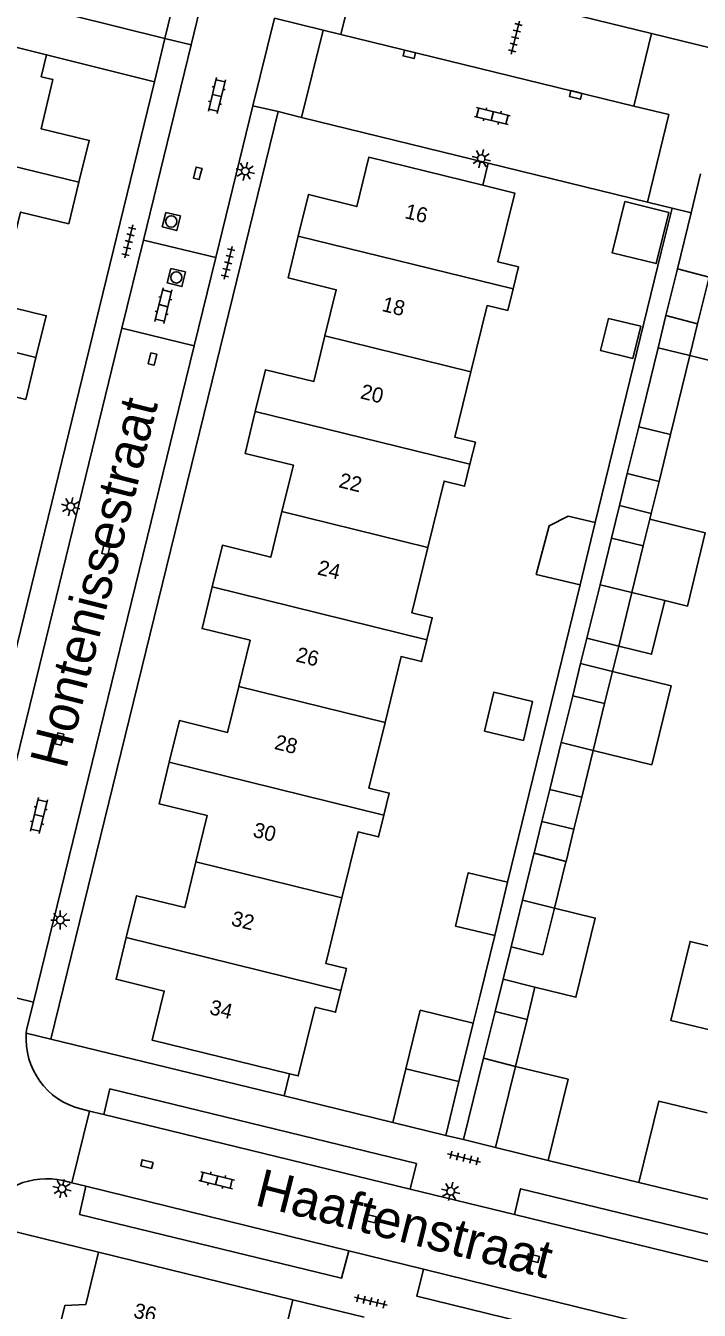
# Model space of a CAD drawing. Extents: x 128000 to 131008, y 398996 to 402500.
# Drawn here: x 128402.8 to 128447.5, y 399403.3 to 399488.6 of the extents above; entities that cross this region are included whole.
import ezdxf

# ---------------------------------------------------------------- set-up
doc = ezdxf.new("R2010")
doc.units = 0
for name, color, linetype in [('gg-afsc-erfafscheiding', 7, 'Continuous'), ('gg-afsc-muur', 7, 'Continuous'), ('gg-anno-huisnummerreeks BGT', 7, 'Continuous'), ('gg-anno-openbare ruimte label', 7, 'Continuous'), ('gg-bbg-bijgebouw', 7, 'Continuous'), ('gg-bbg-gedigitaliseerde bebouwing', 7, 'Continuous'), ('gg-bbg-gedigitaliseerde bijgebouw', 7, 'Continuous'), ('gg-bbg-hoofdgebouw', 7, 'Continuous'), ('gg-bbg-luifel en loopbrug', 7, 'Continuous'), ('gg-bbg-tussenscheiding', 7, 'Continuous'), ('gg-knt-verharding', 7, 'Continuous'), ('gg-knt-verharding nz', 7, 'Continuous'), ('gt-grn-weggrens', 7, 'Continuous'), ('gt-symb-klinker verharding', 7, 'Continuous'), ('gt-symb-kolk', 7, 'Continuous'), ('gt-symb-lichtmast', 7, 'Continuous'), ('gt-symb-rioolschacht', 7, 'Continuous'), ('gt-symb-tegel verharding', 7, 'Continuous')]:
    doc.layers.add(name, color=color, linetype=linetype)

# ---------------------------------------------------------------- blocks, each defined once
blk = doc.blocks.new('gt0-KOLK')
at = {"layer": 'gt-symb-kolk'}
blk.add_lwpolyline([(0, 0), (0.375, 0), (0.375, 0.4), (-0.375, 0.4), (-0.375, 0), (0, 0)], dxfattribs=at)
blk = doc.blocks.new('gt0-LMAST')
at = {"layer": 'gt-symb-lichtmast'}
for p, q in [((-0.182, 0.173), (-0.447, 0.438)), ((-0.005, 0.246), (-0.005, 0.621)), ((0.172, 0.173), (0.437, 0.438)), ((-0.255, -0.004), (-0.63, -0.004)), ((-0.182, -0.181), (-0.447, -0.446)), ((-0.005, -0.254), (-0.005, -0.629)), ((0.437, -0.446), (0.172, -0.181)), ((0.245, -0.004), (0.62, -0.004))]:
    blk.add_line(p, q, dxfattribs=at)
blk.add_circle((-0.005, -0.004), 0.25, dxfattribs=at)
blk = doc.blocks.new('gt0-TEG1')
at = {"layer": 'gt-symb-tegel verharding'}
for p, q in [((-1.125, 0), (1.125, 0)), ((-0.9, -0.25), (-0.9, 0.25)), ((-0.45, -0.25), (-0.45, 0.25)), ((0, -0.25), (0, 0.25)), ((0.45, -0.25), (0.45, 0.25)), ((0.9, -0.25), (0.9, 0.25))]:
    blk.add_line(p, q, dxfattribs=at)
blk = doc.blocks.new('gt0-KL1')
at = {"layer": 'gt-symb-klinker verharding'}
for p, q in [((-1.15, 0.3), (1.15, 0.3)), ((-1, -0.3), (-1, 0.3)), ((-0.5, 0.3), (-0.5, 0.45)), ((0, -0.3), (0, 0.3)), ((0.5, 0.3), (0.5, 0.45)), ((1, -0.3), (1, 0.3)), ((-1.15, -0.3), (1.15, -0.3)), ((-0.5, -0.45), (-0.5, -0.3)), ((0.5, -0.45), (0.5, -0.3))]:
    blk.add_line(p, q, dxfattribs=at)
blk = doc.blocks.new('gt0-RS')
at = {"layer": 'gt-symb-rioolschacht'}
blk.add_lwpolyline([(-0.5, -0.5), (0.5, -0.5), (0.5, 0.5), (-0.5, 0.5)], close=True, dxfattribs=at)
blk.add_circle((0, 0), 0.375, dxfattribs=at)

msp = doc.modelspace()

# ---------------------------------------------------------------- linework, layer by layer
at = {"layer": 'gg-afsc-erfafscheiding'}
for p, q in [((128445.017, 399473.57), (128440.624, 399455.614)), ((128434.808, 399431.727), (128439.614, 399451.468)), ((128432.98, 399424.221), (128433.946, 399428.19)), ((128432.526, 399422.367), (128432.98, 399424.221)), ((128420.317, 399419.002), (128419.957, 399417.528)), ((128419.957, 399417.528), (128427.179, 399415.77))]:
    msp.add_line(p, q, dxfattribs=at)
at = {"layer": 'gg-afsc-muur'}
for p, q in [((128436.013, 399490.132), (128444.363, 399488.084)), ((128444.363, 399488.084), (128448.342, 399487.111)), ((128404.161, 399486.672), (128411.34, 399484.88)), ((128433.154, 399478.006), (128433.515, 399479.48)), ((128433.515, 399479.48), (128444.089, 399476.887)), ((128445.732, 399476.484), (128444.089, 399476.887)), ((128445.017, 399473.57), (128445.732, 399476.484)), ((128437.507, 399413.255), (128443.524, 399411.79)), ((128425.272, 399402.844), (128420.541, 399403.998))]:
    msp.add_line(p, q, dxfattribs=at)
at = {"layer": 'gg-bbg-bijgebouw'}
for p, q in [((128447.63, 399478.76), (128446.996, 399476.175)), ((128431.573, 399418.482), (128432.526, 399422.367)), ((128431.864, 399414.629), (128434.002, 399414.108))]:
    msp.add_line(p, q, dxfattribs=at)
at = {"layer": 'gg-bbg-gedigitaliseerde bebouwing'}
for points in [[(128434.81, 399469.68), (128433.447, 399470.012), (128432.368, 399465.612)], [(128432.368, 399465.612), (128431.303, 399461.269), (128432.661, 399460.936), (128432.304, 399459.48)], [(128432.304, 399459.48), (128431.947, 399458.025), (128430.589, 399458.359), (128429.51, 399453.96)], [(128429.51, 399453.96), (128428.444, 399449.616), (128429.803, 399449.283), (128429.446, 399447.827)], [(128429.446, 399447.827), (128429.089, 399446.372), (128427.73, 399446.706), (128426.659, 399442.339)], [(128426.659, 399442.339), (128425.588, 399437.973), (128426.946, 399437.64), (128426.589, 399436.185)], [(128426.589, 399436.185), (128426.232, 399434.729), (128424.874, 399435.062), (128423.801, 399430.688)], [(128423.801, 399430.688), (128422.729, 399426.32), (128424.09, 399425.99)], [(128450.622, 399426.888), (128446.931, 399427.793), (128445.646, 399422.551), (128449.337, 399421.646)], [(128415.148, 399398.837), (128415.89, 399401.876), (128419.791, 399400.924), (128420.541, 399403.998)]]:
    msp.add_lwpolyline(points, dxfattribs=at)
at = {"layer": 'gg-bbg-gedigitaliseerde bijgebouw'}
for p, q in [((128446.996, 399476.175), (128446.085, 399472.456)), ((128446.085, 399472.456), (128445.323, 399469.348)), ((128447.431, 399468.807), (128448.193, 399471.915)), ((128447.431, 399468.807), (128445.323, 399469.348)), ((128444.799, 399467.211), (128443.514, 399461.97)), ((128446.913, 399466.694), (128444.799, 399467.211)), ((128445.627, 399461.452), (128446.913, 399466.694)), ((128443.514, 399461.97), (128442.753, 399458.862)), ((128444.865, 399458.344), (128445.627, 399461.452)), ((128442.753, 399458.862), (128444.865, 399458.344)), ((128440.624, 399455.614), (128438.823, 399456.041)), ((128440.624, 399455.614), (128439.614, 399451.468)), ((128441.701, 399454.572), (128440.943, 399451.483)), ((128441.701, 399454.572), (128443.817, 399454.053)), ((128443.06, 399450.966), (128443.817, 399454.053)), ((128440.943, 399451.483), (128440.071, 399447.928)), ((128442.185, 399447.394), (128443.06, 399450.966)), ((128440.071, 399447.928), (128442.185, 399447.394)), ((128438.371, 399440.997), (128439.133, 399444.105)), ((128439.133, 399444.105), (128441.252, 399443.588)), ((128440.49, 399440.48), (128441.252, 399443.588)), ((128438.371, 399440.997), (128437.609, 399437.889)), ((128439.728, 399437.372), (128440.49, 399440.48)), ((128437.609, 399437.889), (128439.728, 399437.372)), ((128436.557, 399433.6), (128435.799, 399430.538)), ((128436.568, 399433.644), (128436.557, 399433.6)), ((128438.684, 399433.11), (128436.568, 399433.644)), ((128437.918, 399430.003), (128438.677, 399433.082)), ((128438.684, 399433.11), (128438.677, 399433.082)), ((128434.808, 399431.727), (128433.946, 399428.19)), ((128435.799, 399430.538), (128435.031, 399427.432)), ((128437.153, 399426.896), (128437.918, 399430.003)), ((128437.153, 399426.896), (128435.031, 399427.432)), ((128428.048, 399419.34), (128428.995, 399423.227)), ((128432.526, 399422.367), (128428.995, 399423.227)), ((128433.969, 399423.138), (128433.2, 399420.032)), ((128436.095, 399422.601), (128433.969, 399423.138)), ((128435.329, 399419.494), (128436.095, 399422.601)), ((128433.2, 399420.032), (128431.864, 399414.629)), ((128431.573, 399418.482), (128428.048, 399419.34)), ((128434.002, 399414.108), (128435.329, 399419.494))]:
    msp.add_line(p, q, dxfattribs=at)
for points in [[(128442.594, 399476.919), (128445.507, 399476.203), (128444.673, 399472.804), (128441.759, 399473.519), (128442.594, 399476.919)], [(128441.508, 399469.168), (128443.645, 399468.643), (128443.12, 399466.507), (128440.984, 399467.031), (128441.508, 399469.168)], [(128438.823, 399456.041), (128437.572, 399455.392), (128436.705, 399452.158), (128439.614, 399451.468)], [(128433.27, 399441.749), (128435.856, 399441.136), (128436.469, 399443.722), (128433.883, 399444.335), (128433.27, 399441.749)], [(128434.808, 399431.727), (128432.189, 399432.348), (128431.349, 399428.805), (128433.946, 399428.19)]]:
    msp.add_lwpolyline(points, dxfattribs=at)
at = {"layer": 'gg-bbg-hoofdgebouw'}
for p, q in [((128404.161, 399486.672), (128401.043, 399487.436)), ((128403.804, 399485.215), (128404.161, 399486.672)), ((128435.164, 399471.132), (128434.81, 399469.68)), ((128424.09, 399425.99), (128423.735, 399424.54)), ((128443.524, 399411.79), (128456.15, 399408.7)), ((128407.62, 399407.15), (128420.541, 399403.998))]:
    msp.add_line(p, q, dxfattribs=at)
for points in [[(128403.804, 399485.215), (128404.6, 399485.02), (128403.81, 399481.76), (128407.01, 399480.99), (128406.328, 399478.213)], [(128420.899, 399474.628), (128421.58, 399477.4), (128424.78, 399476.59), (128425.58, 399479.87), (128433.154, 399478.006)], [(128406.328, 399478.213), (128405.65, 399475.45), (128402.45, 399476.23), (128401.701, 399473.18)], [(128433.154, 399478.006), (128435.29, 399477.48), (128434.16, 399472.92), (128435.52, 399472.59), (128435.164, 399471.132)], [(128422.665, 399468), (128423.42, 399471.07), (128420.22, 399471.86), (128420.899, 399474.628)], [(128401.701, 399473.18), (128400.95, 399470.12), (128404.15, 399469.34), (128403.469, 399466.561)], [(128418.039, 399462.975), (128418.72, 399465.76), (128421.92, 399464.97), (128422.665, 399468)], [(128403.469, 399466.561), (128402.79, 399463.79), (128399.59, 399464.57), (128398.841, 399461.518)], [(128419.815, 399456.346), (128420.57, 399459.42), (128417.36, 399460.2), (128418.039, 399462.975)], [(128415.185, 399451.334), (128415.86, 399454.1), (128419.07, 399453.31), (128419.815, 399456.346)], [(128416.95, 399444.728), (128417.7, 399447.79), (128414.51, 399448.57), (128415.185, 399451.334)], [(128412.325, 399439.694), (128413, 399442.46), (128416.2, 399441.67), (128416.95, 399444.728)], [(128414.096, 399433.077), (128414.85, 399436.15), (128411.65, 399436.93), (128412.325, 399439.694)], [(128409.472, 399428.062), (128410.15, 399430.83), (128413.35, 399430.04), (128414.096, 399433.077)], [(128420.317, 399419.002), (128411.19, 399421.23), (128411.99, 399424.49), (128408.79, 399425.28), (128409.472, 399428.062)], [(128423.735, 399424.54), (128423.38, 399423.09), (128422.02, 399423.42), (128420.9, 399418.86), (128420.317, 399419.002)], [(128448.052, 399416.402), (128444.843, 399417.182), (128443.524, 399411.79)], [(128407.62, 399407.15), (128406.78, 399403.69), (128405.38, 399403.61), (128404.814, 399401.292)]]:
    msp.add_lwpolyline(points, dxfattribs=at)
at = {"layer": 'gg-bbg-luifel en loopbrug'}
for p, q in [((128445.323, 399469.348), (128444.799, 399467.211)), ((128447.431, 399468.807), (128446.913, 399466.694)), ((128442.753, 399458.862), (128442.23, 399456.731)), ((128444.865, 399458.344), (128444.345, 399456.216)), ((128442.23, 399456.731), (128441.701, 399454.572)), ((128444.345, 399456.216), (128442.23, 399456.731)), ((128444.249, 399455.823), (128444.345, 399456.216)), ((128443.817, 399454.053), (128444.249, 399455.823)), ((128443.06, 399450.966), (128445.247, 399450.43)), ((128440.071, 399447.928), (128439.657, 399446.239)), ((128442.185, 399447.394), (128441.775, 399445.722)), ((128439.133, 399444.105), (128439.657, 399446.239)), ((128439.657, 399446.239), (128441.775, 399445.722)), ((128441.252, 399443.588), (128441.775, 399445.722)), ((128437.609, 399437.889), (128437.088, 399435.764)), ((128439.207, 399435.246), (128439.728, 399437.372)), ((128437.088, 399435.764), (128436.568, 399433.644)), ((128439.207, 399435.246), (128437.088, 399435.764)), ((128438.684, 399433.11), (128439.207, 399435.246)), ((128435.031, 399427.432), (128434.5, 399425.285)), ((128434.5, 399425.285), (128433.969, 399423.138)), ((128434.5, 399425.285), (128436.624, 399424.749)), ((128436.095, 399422.601), (128436.624, 399424.749)), ((128428.048, 399419.34), (128427.179, 399415.77)), ((128430.698, 399414.913), (128431.573, 399418.482)), ((128427.179, 399415.77), (128430.698, 399414.913)), ((128434.002, 399414.108), (128437.507, 399413.255))]:
    msp.add_line(p, q, dxfattribs=at)
for points in [[(128446.913, 399466.694), (128448.856, 399466.218), (128450.143, 399471.473)], [(128445.247, 399450.43), (128446.751, 399450.062), (128447.941, 399454.918), (128444.249, 399455.823)], [(128442.185, 399447.394), (128444.372, 399446.858), (128445.247, 399450.43)], [(128441.775, 399445.722), (128445.66, 399444.77), (128444.376, 399439.528), (128440.49, 399440.48)], [(128436.624, 399424.749), (128439.344, 399424.083), (128440.631, 399429.338), (128437.918, 399430.003)], [(128435.329, 399419.494), (128438.826, 399418.637), (128437.507, 399413.255)]]:
    msp.add_lwpolyline(points, dxfattribs=at)
at = {"layer": 'gg-bbg-tussenscheiding'}
for p, q in [((128392.055, 399481.706), (128406.328, 399478.213)), ((128420.899, 399474.628), (128435.164, 399471.132)), ((128448.193, 399471.915), (128446.085, 399472.456)), ((128389.197, 399470.064), (128403.469, 399466.561)), ((128422.665, 399468), (128432.368, 399465.612)), ((128418.039, 399462.975), (128432.304, 399459.48)), ((128443.514, 399461.97), (128445.627, 399461.452)), ((128419.815, 399456.346), (128429.51, 399453.96)), ((128415.185, 399451.334), (128429.446, 399447.827)), ((128440.943, 399451.483), (128443.06, 399450.966)), ((128416.95, 399444.728), (128426.659, 399442.339)), ((128438.371, 399440.997), (128440.49, 399440.48)), ((128412.325, 399439.694), (128426.589, 399436.185)), ((128414.096, 399433.077), (128423.801, 399430.688)), ((128437.918, 399430.003), (128435.799, 399430.538)), ((128409.472, 399428.062), (128423.735, 399424.54)), ((128435.329, 399419.494), (128433.2, 399420.032))]:
    msp.add_line(p, q, dxfattribs=at)
at = {"layer": 'gg-knt-verharding'}
for p, q in [((128413.779, 399487.338), (128419.636, 399511.301)), ((128424.911, 399492.855), (128423.723, 399488.014)), ((128412.04, 399487.76), (128405.78, 399489.312)), ((128419.311, 399489.113), (128417.881, 399483.277)), ((128421.121, 399482.515), (128422.55, 399488.3)), ((128422.55, 399488.3), (128423.723, 399488.014)), ((128443.188, 399483.269), (128423.723, 399488.014)), ((128443.188, 399483.269), (128444.363, 399488.084)), ((128410.61, 399474.37), (128413.779, 399487.338)), ((128411.34, 399484.88), (128396.29, 399423.29)), ((128419.55, 399482.9), (128404.46, 399421.3)), ((128417.881, 399483.277), (128415.414, 399473.205)), ((128421.121, 399482.515), (128419.55, 399482.9)), ((128445.52, 399482.7), (128443.188, 399483.269)), ((128444.089, 399476.887), (128445.52, 399482.7)), ((128433.515, 399479.48), (128421.121, 399482.515)), ((128410.61, 399474.37), (128409.181, 399468.525)), ((128410.61, 399474.37), (128415.414, 399473.205)), ((128415.414, 399473.205), (128413.98, 399467.354)), ((128409.181, 399468.525), (128398.526, 399424.93)), ((128413.98, 399467.354), (128409.181, 399468.525)), ((128413.98, 399467.354), (128403.3, 399423.757)), ((128398.526, 399424.93), (128403.3, 399423.757)), ((128404.46, 399421.3), (128419.957, 399417.528)), ((128405.851, 399411.767), (128407.027, 399416.531)), ((128406.458, 399416.67), (128407.027, 399416.531)), ((128407.027, 399416.531), (128407.988, 399416.297)), ((128405.27, 399411.91), (128405.851, 399411.767)), ((128405.851, 399411.767), (128406.781, 399411.539)), ((128435.253, 399409.648), (128428.322, 399411.338)), ((128401.39, 399408.69), (128407.62, 399407.15)), ((128429.227, 399406.028), (128424.259, 399407.248))]:
    msp.add_line(p, q, dxfattribs=at)
for points in [[(128421.078, 399540.363), (128420.9, 399539.63), (128424.47, 399538.76), (128412.04, 399487.76)], [(128403.3, 399423.757), (128402.85, 399421.92), (128402.828, 399421.698)], [(128428.322, 399411.338), (128428.747, 399413.039), (128408.387, 399417.996), (128407.988, 399416.297)], [(128424.259, 399407.248), (128423.77, 399405.432), (128406.364, 399409.666), (128406.781, 399411.539)], [(128452.686, 399405.397), (128453.107, 399407.134), (128435.667, 399411.367), (128435.253, 399409.648)], [(128451.479, 399400.565), (128451.083, 399398.761), (128428.774, 399404.226), (128429.227, 399406.028)]]:
    msp.add_lwpolyline(points, dxfattribs=at)
for centre, radius, start, end in [((128407.618, 399421.332), 4.804, 175.63122, 256.02411), ((128404.182, 399407.068), 4.963, 77.33411, 148.49777)]:
    msp.add_arc(centre, radius, start, end, dxfattribs=at)
at = {"layer": 'gg-knt-verharding nz'}
for p, q in [((128428.322, 399411.338), (128407.988, 399416.297)), ((128424.259, 399407.248), (128406.781, 399411.539)), ((128452.686, 399405.397), (128435.253, 399409.648)), ((128451.479, 399400.565), (128429.227, 399406.028))]:
    msp.add_line(p, q, dxfattribs=at)
at = {"layer": 'gt-grn-weggrens'}
for p, q in [((128419.311, 399489.113), (128422.55, 399488.3)), ((128411.34, 399484.88), (128412.04, 399487.76)), ((128412.04, 399487.76), (128413.779, 399487.338)), ((128419.55, 399482.9), (128417.881, 399483.277)), ((128446.996, 399476.175), (128445.732, 399476.484)), ((128404.46, 399421.3), (128402.828, 399421.698)), ((128430.698, 399414.913), (128431.864, 399414.629))]:
    msp.add_line(p, q, dxfattribs=at)

# ---------------------------------------------------------------- block references
at = {"layer": 'gt-symb-klinker verharding'}
for p, rotation in [((128415.487, 399483.971), 76.22785456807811), ((128433.79, 399482.604), -13.647238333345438), ((128411.94, 399470.016), 76.28353067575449), ((128403.664, 399436.155), 76.29711003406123), ((128415.471, 399411.933), -13.827795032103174)]:
    msp.add_blockref('gt0-KL1', p, dxfattribs=dict(at, rotation=rotation))
at = {"layer": 'gt-symb-kolk'}
for p, rotation in [((128428.322, 399486.892), 166.22785456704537), ((128439.368, 399484.201), 166.22785456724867), ((128414.411, 399478.757), 76.17220496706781), ((128411.405, 399466.419), 76.17220496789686), ((128408.325, 399453.822), 76.17220496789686), ((128405.221, 399441.187), 76.17220496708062), ((128410.791, 399412.812), -13.647238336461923), ((128425.624, 399409.196), -13.64723833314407), ((128436.457, 399406.56), -13.647238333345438)]:
    msp.add_blockref('gt0-KOLK', p, dxfattribs=dict(at, rotation=rotation))
at = {"layer": 'gt-symb-lichtmast'}
for p, rotation in [((128433.045, 399479.771), 166.22785456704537), ((128417.372, 399478.947), 76.17220496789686), ((128405.77, 399456.676), 76.17220496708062), ((128405.207, 399411.375), -13.647238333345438), ((128431.022, 399411.195), -13.647238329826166)]:
    msp.add_blockref('gt0-LMAST', p, dxfattribs=dict(at, rotation=rotation))
msp.add_blockref('gt0-LMAST', (128405.091, 399429.218), dxfattribs=at)
at = {"layer": 'gt-symb-rioolschacht'}
for p, rotation in [((128412.459, 399475.603), -103.77214543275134), ((128412.795, 399471.886), -103.77214543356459)]:
    msp.add_blockref('gt0-RS', p, dxfattribs=dict(at, rotation=rotation))
at = {"layer": 'gt-symb-tegel verharding'}
for p, rotation in [((128435.315, 399487.81), 76.11658196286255), ((128409.641, 399474.276), 76.22785456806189), ((128416.231, 399472.855), 76.22785456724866), ((128431.911, 399413.412), -13.772145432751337), ((128425.715, 399403.895), -13.772145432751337)]:
    msp.add_blockref('gt0-TEG1', p, dxfattribs=dict(at, rotation=rotation))

# ---------------------------------------------------------------- texts
at = {"layer": 'gg-anno-huisnummerreeks BGT'}
for s, rotation, p in [('16', 346.3, (128427.914, 399475.835)), ('18', 346.2, (128426.394, 399469.665)), ('20', 346.2, (128424.966, 399463.862)), ('22', 346.2, (128423.53, 399457.962)), ('24', 346.2, (128422.11, 399452.174)), ('26', 346.2, (128420.677, 399446.397)), ('28', 346.2, (128419.252, 399440.583)), ('30', 346.2, (128417.826, 399434.755)), ('32', 346.2, (128416.381, 399428.872)), ('34', 346.2, (128414.938, 399422.979)), ('36', 346.4, (128409.889, 399402.836))]:
    msp.add_text(s, height=1, rotation=rotation, dxfattribs=at).set_placement(p)
at = {"layer": 'gg-anno-openbare ruimte label'}
for s, rotation, p in [('Hontenissestraat', 75.9, (128405.469, 399439.173)), ('Haaftenstraat', 345.9, (128417.922, 399410.298))]:
    msp.add_text(s, height=2.5, rotation=rotation, dxfattribs=at).set_placement(p)

doc.saveas('drawing.dxf')
